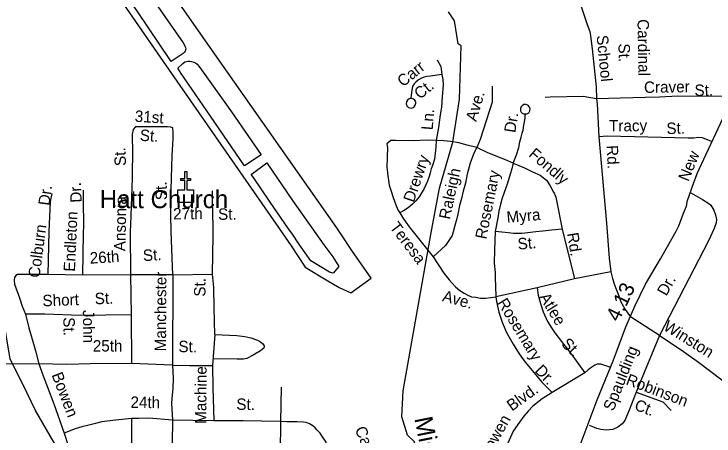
# Model space of a CAD drawing. Extents: x 1547597 to 1699558, y 810033 to 920809.
# Drawn here: x 1638785 to 1644617, y 864963 to 868475 of the extents above; entities that cross this region are included whole.
import ezdxf

# ---------------------------------------------------------------- set-up
doc = ezdxf.new("R2010")
doc.units = 0
for name, color, linetype in [('Exist Aviation Commercial or Municipal Perimeter Paved', 7, 'Continuous'), ('Exist Cultural Church CELL', 7, 'Continuous'), ('Exist Cultural Church Label', 7, 'Continuous'), ('Exist Hydrographic Creek Single Shore', 7, 'Continuous'), ('Exist Hydrographic Creek Single Shore Label', 7, 'Continuous'), ('Exist Road Non-System Type 51', 7, 'Continuous'), ('Exist Road Non-System Type 51 Label', 7, 'Continuous'), ('Exist Road Primary US Divided Attributed', 7, 'Continuous'), ('Exist Road Primary US Label', 7, 'Continuous'), ('Exist Road Primary US Mileage Hundredths English Label', 7, 'Continuous')]:
    doc.layers.add(name, color=color, linetype=linetype)

msp = doc.modelspace()

# ---------------------------------------------------------------- linework, layer by layer
at = {"layer": 'Exist Aviation Commercial or Municipal Perimeter Paved'}
for points in [[(1638930.7, 869667), (1640028.5, 868080.6), (1640987.3, 866698.1), (1641018, 866653.4), (1641093.6, 866545.9), (1641211.2, 866368.4), (1641385.7, 866262), (1641494.7, 866198.5), (1641590.1, 866153.4), (1641759.7, 866277.2), (1641600.6, 866507.4), (1641509, 866644.6), (1641475.3, 866694.6), (1640457.4, 868141.9), (1639249.8, 869870.1)], [(1640095.7, 868080.4), (1640088.7, 868089.2), (1639814.4, 868496.2), (1639514.1, 868933.4), (1639644.5, 869026.8), (1640193.1, 868234.7), (1640205.1, 868214.7), (1640208.9, 868206.6), (1640212.9, 868196.7), (1640215.5, 868184.5), (1640214.4, 868177.9), (1640213.1, 868174.5), (1640209.9, 868166.2), (1640204.8, 868158.7), (1640193.1, 868146.9), (1640170.7, 868128.9), (1640095.7, 868080.4)], [(1640844.5, 867302.2), (1640705.2, 867212.4), (1640423.4, 867624.5), (1640178.9, 867980.3), (1640149, 868024.1), (1640190.2, 868062.1), (1640208.5, 868075.9), (1640221.6, 868080.9), (1640232.5, 868083.5), (1640248.5, 868082.9), (1640264.4, 868080.8), (1640284.5, 868074.6), (1640297.2, 868068.5), (1640310.8, 868058.9), (1640325.8, 868039.9), (1640347.5, 868011.7), (1640596.1, 867661.8), (1640844.5, 867302.2)], [(1641299.4, 866647.3), (1641367.5, 866554.3), (1641440.1, 866455.4), (1641491.1, 866374.7), (1641444.3, 866319.2), (1641412.5, 866325.7), (1641257.7, 866419.7), (1641163.5, 866553.1), (1641099.8, 866650.9), (1641073.1, 866686.8), (1640912.7, 866917.2), (1640779.6, 867113.2), (1640760.8, 867140), (1640891.6, 867237.4), (1641104.7, 866922.3), (1641299.4, 866647.3)]]:
    msp.add_lwpolyline(points, dxfattribs=at)
at = {"layer": 'Exist Cultural Church CELL'}
msp.add_lwpolyline([(1640150.6, 867013.1), (1640207.5, 867013.2), (1640207.5, 867089.4), (1640175.5, 867089.4), (1640175.5, 867105.3), (1640207.5, 867105.3), (1640207.5, 867165.5), (1640223.6, 867165.5), (1640223.6, 867105.3), (1640255.6, 867105.3), (1640255.6, 867089.4), (1640223.6, 867089.4), (1640223.6, 867013.2), (1640281.2, 867013.1), (1640281.2, 866906.7), (1640150.6, 866906.7)], close=True, dxfattribs=at)
at = {"layer": 'Exist Hydrographic Creek Single Shore'}
for points in [[(1642258, 866639.8), (1642329, 867024.4), (1642442.1, 867409.5), (1642496, 867766.2), (1642510, 868209.1), (1642485, 868226), (1642454.1, 868417), (1642405.1, 868493.5)], [(1642095.9, 864153.1), (1641886, 864131.5), (1641677, 864086.5), (1641535, 864004.1), (1641433, 863855.2), (1641349, 863797.8), (1640851.4, 863735.5), (1640480.7, 863792.3), (1640123, 863796.5), (1639928.3, 863902.1), (1639799.7, 864030.8), (1639655.9, 864182.3), (1639463, 864345), (1639330.1, 864455.6), (1639147.4, 864858.3), (1638964, 865175.7), (1638856.6, 865399.3), (1638753, 865603.5), (1638714, 865837.3), (1638689, 865864.1), (1638657.9, 866038.7), (1638596.3, 866464.3), (1638560.9, 866712.4)], [(1642095.9, 864153.1), (1642176, 864637.8), (1642121.1, 864914.6), (1642063, 864971.5), (1642015, 865123.6), (1642026, 865340), (1642258, 866639.8)]]:
    msp.add_lwpolyline(points, dxfattribs=at)
at = {"layer": 'Exist Road Non-System Type 51'}
for p, q in [((1643351.8, 866685.4), (1643454.4, 866270.9)), ((1639358.9, 866301.4), (1639067.2, 866307)), ((1640107.8, 866305.8), (1639756.2, 866303.1)), ((1640107.8, 866305.8), (1640106.7, 865553.6)), ((1640107.8, 866305.8), (1640439, 866311.3)), ((1643757, 866329.5), (1643454.4, 866270.9)), ((1639756.2, 866303.1), (1639358.9, 866301.4)), ((1639756.2, 866303.1), (1639760.9, 865972.8)), ((1643454.4, 866270.9), (1643142.9, 866197.2)), ((1643142.9, 866197.2), (1642800.2, 866120.4)), ((1639760.9, 865972.8), (1639764.3, 865566.9)), ((1644163.9, 865799.6), (1643919.7, 865954.7)), ((1640457.5, 865808.3), (1640439.2, 865550.3)), ((1638992.7, 865564.4), (1638508.9, 865558.5)), ((1640106.7, 865553.6), (1639764.3, 865566.9)), ((1643541.3, 865489.6), (1643267.2, 865325)), ((1641009.9, 865370.9), (1641005.9, 865084)), ((1640449.4, 865088.5), (1640104.6, 865094.5)), ((1641005.9, 865084), (1641001.4, 864737.1))]:
    msp.add_line(p, q, dxfattribs=at)
for points in [[(1643362.5, 868982.8), (1643382, 868930.8), (1643446.3, 868734.2), (1643522.2, 868503.7), (1643560.3, 868387.2), (1643581.1, 868328.2), (1643589.2, 868292.8), (1643601.4, 868185.1), (1643634.6, 867868.8), (1643639.1, 867770.1)], [(1642310.7, 868094.8), (1642342.1, 868037.6), (1642348.9, 867970.4)], [(1642348.9, 867970.4), (1642271.3, 867961.3), (1642255.7, 867959.1), (1642223.4, 867955.7), (1642203.2, 867949.9), (1642179.2, 867940.2), (1642155.1, 867926.5), (1642133, 867908.5), (1642118.8, 867892.8), (1642104.6, 867872.9), (1642098.6, 867840.6), (1642094.1, 867799.1), (1642091.9, 867777.1), (1642092, 867772.7)], [(1642348.9, 867970.4), (1642357, 867929.8), (1642359.7, 867888.1), (1642358.9, 867852.6), (1642352.2, 867785.3), (1642345.5, 867701.2), (1642335.4, 867637.3), (1642322, 867529.6), (1642301.8, 867421.9)], [(1642768.4, 867874.8), (1642769.2, 867741.6), (1642695.2, 867516.1), (1642668.3, 867432), (1642641.4, 867364.7)], [(1642092, 867772.7), (1642076.9, 867769.8), (1642063.3, 867759.1), (1642055, 867744.2), (1642052.2, 867726.9), (1642058.9, 867711.7), (1642072, 867697), (1642094.9, 867692), (1642109.4, 867696.9), (1642120, 867703.5), (1642127.3, 867716.1), (1642132.8, 867732.2), (1642131.9, 867745.5), (1642124.5, 867757.8), (1642113.9, 867766), (1642099.4, 867772.7), (1642092, 867772.7)], [(1643639.1, 867770.1), (1643527.3, 867787.7), (1643251.4, 867782.5), (1643209.4, 867780.8)], [(1644761, 867787.3), (1644315.4, 867791), (1644162, 867784.1), (1644043.5, 867780.6), (1643837.8, 867773.6), (1643639.1, 867770.1)], [(1643639.1, 867770.1), (1643644.6, 867726.2), (1643657.2, 867452.3)], [(1643044.1, 867644), (1643057.3, 867645.5), (1643073.3, 867653.2), (1643083.6, 867670.6), (1643084.3, 867686.4), (1643079.4, 867700.5), (1643072.6, 867709.8), (1643063.6, 867716.6), (1643048.3, 867723.1), (1643032.4, 867721.3), (1643018.6, 867712.3), (1643011.1, 867703.7), (1643005.5, 867693.6), (1643004.9, 867684), (1643005, 867669), (1643011.3, 867658.9), (1643018.8, 867650.7), (1643029.7, 867644.9), (1643044.1, 867644)], [(1642944.9, 867233.5), (1642971.8, 867302.5), (1642990.3, 867364.7), (1642998.7, 867411.8), (1643010.1, 867450.4), (1643018.6, 867482.3), (1643025.6, 867509.4), (1643032.3, 867549.8), (1643044.1, 867607), (1643044.1, 867644)], [(1640107.8, 866305.8), (1640095.2, 866662), (1640092.9, 866809.3), (1640092.7, 866921), (1640103.4, 867297.5), (1640112.1, 867436.5), (1640112.1, 867488.7), (1640107.8, 867527.8), (1640090.6, 867532.2), (1640063.2, 867535.6), (1640037.4, 867535.6), (1640010, 867535.6), (1639797.5, 867537.3), (1639776.9, 867515), (1639770.1, 867473.9), (1639768.3, 867427.6), (1639771.8, 867360.7), (1639770.1, 867108.6), (1639754.8, 866721.6), (1639753.3, 866666.2), (1639756.2, 866303.1)], [(1642301.8, 867421.9), (1642231.2, 867425.3), (1642110.1, 867418.6), (1641965.5, 867421.9), (1641925.2, 867421.9), (1641891.6, 867394.9), (1641895.4, 867362.8), (1641890.9, 867201.2), (1641896.5, 867155.1), (1641900.1, 867125), (1641905.8, 867091.1), (1641911.6, 867051.1), (1641927, 867001), (1641942.5, 866946.8), (1641966.1, 866886.5), (1641983.7, 866846.6), (1641998.3, 866819.2)], [(1642301.8, 867421.9), (1642298.4, 867368.1), (1642288.3, 867267.2), (1642271.5, 867213.3), (1642260.5, 867185.7), (1642252.3, 867153.9), (1642244.1, 867124), (1642230.7, 867085.3), (1642201.2, 867022.4), (1642176.7, 866980.7), (1642160.6, 866954.8), (1642133.5, 866920.5), (1642106.1, 866891.3), (1642069.8, 866861.6), (1642029.5, 866836), (1641998.3, 866819.2)], [(1642641.4, 867364.7), (1642560.7, 867384.9), (1642490.1, 867401.7), (1642422.8, 867415.2), (1642365.7, 867418.6), (1642301.8, 867421.9)], [(1644596.2, 867414.1), (1644521, 867445.7), (1644485.7, 867447.4), (1644447.8, 867442.3), (1644401.5, 867442.9), (1643728.7, 867457.4), (1643657.2, 867452.3)], [(1643657.2, 867452.3), (1643721, 866735), (1643743.5, 866442.1), (1643757, 866329.5)], [(1642641.4, 867364.7), (1642614.5, 867317.6), (1642584.2, 867233.5), (1642560.7, 867142.7), (1642547.2, 867068.6), (1642527.1, 867001.3), (1642513.6, 866940.8), (1642497.7, 866881.7), (1642481.2, 866810), (1642470.6, 866762), (1642462.5, 866734.2), (1642435.8, 866632.4), (1642379.6, 866549), (1642276.8, 866454)], [(1642944.9, 867233.5), (1642881, 867260.4), (1642732.2, 867321), (1642641.4, 867364.7)], [(1642944.9, 867233.5), (1642931.4, 867186.4), (1642919.6, 867141), (1642897, 867068.4), (1642850.9, 866943.7), (1642838.4, 866891.9), (1642824.9, 866834.1), (1642815.9, 866780), (1642794.4, 866665.4)], [(1642944.9, 867233.5), (1643036.6, 867194.5), (1643104.1, 867163), (1643169.1, 867132.8), (1643220.4, 867092.2), (1643251.4, 867046.2), (1643280, 866993.6), (1643288.3, 866977.9), (1643298.1, 866949.9), (1643305.7, 866921.9), (1643351.8, 866685.4)], [(1639358.9, 866301.4), (1639363.9, 866650.8), (1639365.8, 866711.4), (1639363.9, 866922.3), (1639363.9, 867010.3)], [(1639099.4, 866982.6), (1639086.8, 866914.8), (1639074.3, 866665.5), (1639067.2, 866307)], [(1640439, 866311.3), (1640445.4, 866634.3), (1640445.4, 866711.4), (1640441.8, 866808.6), (1640438.1, 866922.3), (1640438.1, 867004.8)], [(1644424.9, 866986.7), (1644519.6, 866930.1), (1644572.9, 866897.2), (1644590.7, 866884.8), (1644616, 866842.4), (1644629.3, 866804.2), (1644638.7, 866765.9), (1644636.1, 866736), (1644619.3, 866690.3), (1644569.8, 866587.8), (1644163.9, 865799.6)], [(1641998.3, 866819.2), (1642023.2, 866780.1), (1642068.4, 866713.8), (1642100.1, 866675.5), (1642276.8, 866454)], [(1642794.4, 866665.4), (1642788.6, 866512.2), (1642786.6, 866401.6), (1642793.4, 866325), (1642794.4, 866273.6), (1642796.3, 866211.5), (1642800.2, 866120.4)], [(1643351.8, 866685.4), (1643261.7, 866676.4), (1643189.7, 866667.4), (1643131.1, 866662.9), (1643018.6, 866649.4), (1642946.5, 866649.4), (1642906, 866653.9), (1642794.4, 866665.4)], [(1642276.8, 866454), (1642365.8, 866318.7), (1642409.3, 866264.2), (1642431.9, 866236.7), (1642462.9, 866205.7), (1642499.8, 866174.7), (1642534.7, 866151.4), (1642565.7, 866135.9), (1642596.7, 866122.3), (1642631.6, 866118.4), (1642670.3, 866110.7), (1642714.9, 866110.7), (1642800.2, 866120.4)], [(1639067.2, 866307), (1638902.6, 866307), (1638840.3, 866307.3), (1638813.3, 866307), (1638799.3, 866298.6), (1638789.6, 866281.8), (1638786.7, 866258.9), (1638790, 866225.6), (1638829.9, 866112.5), (1638853.2, 866042.7), (1638879.8, 865976.1)], [(1640457.5, 865808.3), (1640451.3, 866028.7), (1640448.6, 866199.4), (1640439, 866311.3)], [(1643757, 866329.5), (1643770.4, 866272.8), (1643787.8, 866222.4), (1643802, 866185.3), (1643824.7, 866129.3), (1643829.1, 866113.2), (1643838.1, 866086.2), (1643877, 866014.9), (1643919.7, 865954.7)], [(1643142.9, 866197.2), (1643152.6, 866135.1), (1643170.1, 866067.2), (1643193.3, 865995.5), (1643230.2, 865915.9), (1643268.9, 865855.8), (1643290.3, 865820.9), (1643346.5, 865749.1), (1643394.9, 865687.1), (1643455, 865607.5), (1643541.3, 865489.6)], [(1642800.2, 866120.4), (1642806, 866081.6), (1642825.4, 865994.3), (1642852.6, 865910.9), (1642887.3, 865824.3), (1642944.3, 865727.9), (1642993.5, 865647.4), (1643042.9, 865577), (1643104.3, 865504.5), (1643181.4, 865411.9), (1643267.2, 865325)], [(1639760.9, 865972.8), (1639338.7, 865966.1), (1639042.7, 865976.1), (1638879.8, 865976.1)], [(1638879.8, 865976.1), (1638909.7, 865863), (1638955.7, 865701.8), (1638965.3, 865671.8), (1638992.7, 865564.4)], [(1640457.5, 865808.3), (1640641.2, 865799.5), (1640707.1, 865790.6), (1640758.9, 865779.9), (1640813.4, 865761.4), (1640837.5, 865746.5), (1640858, 865730.5), (1640867.8, 865714.5), (1640869.6, 865702.4), (1640867.4, 865694.5), (1640837.2, 865672.9), (1640776.8, 865635.7), (1640724.4, 865608.5), (1640696.3, 865602.9), (1640644.5, 865603.6), (1640443.1, 865604.3)], [(1644163.9, 865799.6), (1644035.5, 865491.5), (1643969.1, 865327.5)], [(1644163.9, 865799.6), (1644343.9, 865679), (1644487.2, 865578), (1644682.6, 865431.4), (1644777, 865268.5), (1644851.9, 865082.8), (1644965.8, 864848.2), (1645083, 864652.7), (1645167.7, 864535.4), (1645239.3, 864405.1), (1645281.5, 864287), (1645310.8, 864117.5), (1645288, 863977.4), (1645242.4, 863876.4), (1645167.6, 863814.5), (1645034.1, 863791.7), (1644851.8, 863785.2), (1644705.2, 863785.2), (1644627.1, 863765.7), (1644594.5, 863742.8)], [(1639764.3, 865566.9), (1639418.6, 865564.4), (1639221.8, 865558.5), (1638992.7, 865564.4)], [(1638992.7, 865564.4), (1638998.3, 865551.3), (1639019.3, 865486), (1639063.4, 865368.9), (1639116.2, 865230.5), (1639202.8, 864987.3)], [(1640106.7, 865553.6), (1640111.1, 865443.6), (1640107.8, 865359.7), (1640103.1, 865305.7), (1640098, 865235.8), (1640104.6, 865094.5)], [(1640106.7, 865553.6), (1640246.4, 865550.3), (1640439.2, 865550.3)], [(1640439.2, 865550.3), (1640442.6, 865363.9), (1640449.4, 865088.5)], [(1643749.4, 865535), (1643673.7, 865561.1), (1643642.3, 865561.1), (1643624.1, 865553.3), (1643598, 865535), (1643569.2, 865514.1), (1643541.3, 865489.6)], [(1643267.2, 865325), (1643186.3, 865272.8), (1643108, 865210.1), (1643068.8, 865170.9), (1643032.3, 865129.1), (1642995.8, 865079.5), (1642943.6, 865003.8), (1642899.2, 864904.5)], [(1643969.1, 865327.5), (1643908.9, 865178), (1643873.7, 865092.9), (1643852.9, 865063.9), (1643815.6, 865036.9), (1643774.1, 865018.2), (1643718.8, 865012.6), (1643674.5, 865016.1), (1643641.3, 865024.4), (1643620.5, 865032.7), (1643579, 865051.4)], [(1643969.1, 865327.5), (1644189.1, 865246.6), (1644259.6, 865176)], [(1639765.9, 865108.6), (1639631.7, 865096.3), (1639517.8, 865082.1), (1639452, 865063.1), (1639408, 865053.1), (1639350.1, 865039.2), (1639295, 865022.3), (1639202.8, 864987.3)], [(1640082.4, 864707.2), (1639892.9, 864705.2), (1639848.5, 864707.2), (1639816.3, 864713.2), (1639792.1, 864721.3), (1639771.9, 864737.4), (1639761.8, 864769.7), (1639763.9, 864802), (1639765.9, 864872.6), (1639765.9, 864983.6), (1639765.9, 865108.6)], [(1640104.6, 865094.5), (1639907, 865110.7), (1639822.3, 865108.6), (1639765.9, 865108.6)], [(1640104.6, 865094.5), (1640102.6, 864904.9), (1640082.4, 864707.2)], [(1641005.9, 865084), (1640695.3, 865090.5), (1640449.4, 865088.5)], [(1641403.1, 864839.3), (1641385.7, 864911.4), (1641350.4, 864965.6), (1641335.2, 864988.1), (1641309, 865014.3), (1641293.3, 865030), (1641274.2, 865047.4), (1641248.1, 865063.1), (1641218.4, 865075.3), (1641195.8, 865078.8), (1641141.8, 865080.5), (1641101.7, 865080.5), (1641058.2, 865082.3), (1641005.9, 865084)], [(1639202.8, 864987.3), (1639233.2, 864892), (1639294, 864769.5), (1639338.7, 864678.7), (1639377.8, 864601.9), (1639400.1, 864558.6), (1639419.7, 864518.1), (1639442, 864486), (1639461.5, 864460.8), (1639495, 864424.5), (1639529.9, 864393.8), (1639566.2, 864368.6), (1639622.1, 864346.3), (1639687.7, 864321.1), (1639746.3, 864298.8), (1639855.2, 864245.7)]]:
    msp.add_lwpolyline(points, dxfattribs=at)
at = {"layer": 'Exist Road Primary US Divided Attributed'}
msp.add_lwpolyline([(1643150.7, 863953.5), (1643644.2, 865263.3), (1643777.8, 865589.7), (1643881.5, 865871.4), (1643958, 866043.8), (1644045.6, 866226.9), (1644171.8, 866437.6), (1644300.2, 866668.3), (1644323.2, 866712), (1644363.5, 866816.8), (1644386.6, 866876.6), (1644396.1, 866923.4), (1644449.4, 867073.9), (1644479, 867152.1), (1644549.2, 867303.7), (1644613.1, 867440), (1644747.6, 867730.8)], dxfattribs=at)

# ---------------------------------------------------------------- texts
at = {"layer": 'Exist Cultural Church Label'}
msp.add_text('Hatt Church', height=150, dxfattribs=at).set_placement((1639499.1, 866859.3))
at = {"layer": 'Exist Hydrographic Creek Single Shore Label'}
msp.add_text('Middle', height=150, rotation=281.22829, dxfattribs=at).set_placement((1642120.1, 865110))
at = {"layer": 'Exist Road Non-System Type 51 Label'}
for s, rotation, p in [('Cardinal', 271.06014, (1643978.9, 868431.6)), ('School', 275.49474, (1643638.7, 868294.9)), ('St.', 271.06014, (1643820.7, 868229.3)), ('Carr', 39.00343, (1642025.6, 867864.1)), ('Ct.', 39.00343, (1642166.6, 867761)), ('Craver', 1.04713, (1644034.2, 867817.5)), ('St.', 0.36336, (1644454.5, 867793.2)), ('Ave.', 73.50076, (1642636.1, 867575)), ('31st', 356.30398, (1639788.7, 867579.2)), ('Ln.', 85.34482, (1642272.6, 867506.3)), ('Dr.', 81.19923, (1642961, 867482.4)), ('Tracy', 0.53116, (1643742.7, 867497.2)), ('St.', 1.43785, (1644221.3, 867475.5)), ('St.', 356.30398, (1639830.5, 867420.7)), ('St.', 92.71711, (1639719.2, 867212.1)), ('Fondly', 319.52552, (1643066.3, 867296.6)), ('Rd.', 272.96882, (1643721.4, 867381.2)), ('Drewry', 70.93, (1642115.1, 866901.5)), ('Raleigh', 77.87993, (1642416.2, 866760)), ('Rosemary', 78.57956, (1642718.9, 866596)), ('Dr.', 93.1978, (1639350.7, 866907.8)), ('St.', 91.73961, (1640061.1, 866927.1)), ('Dr.', 82.36093, (1639080.4, 866877)), ('Ansonia', 88.75512, (1639712.7, 866500)), ('27th', 0.78537, (1640110.9, 866764.9)), ('St.', 0.78537, (1640485.7, 866761.8)), ('Myra', 5.11349, (1642892.8, 866736.2)), ('Endleton', 87.49185, (1639292.7, 866329.2)), ('Colburn', 82.36093, (1638997.1, 866276.1)), ('Teresa', 307.1457, (1641909.9, 866700.4)), ('St.', 5.11349, (1642984.7, 866513.7)), ('Rd.', 279.27522, (1643391.8, 866649)), ('26th', 3.23234, (1639418.4, 866397)), ('St.', 3.50351, (1639861.5, 866418.1)), ('Manchester', 89.69726, (1640051.4, 865667.1)), ('St.', 89.66889, (1640379.7, 866122.7)), ('Dr.', 60.64523, (1644219.6, 866122.1)), ('Short', 2.09947, (1639023.7, 866041.8)), ('St.', 2.48836, (1639459.3, 866058.8)), ('Ave.', 344.6612, (1642347.4, 866087.3)), ('Atlee', 301.0129, (1643157.8, 866120)), ('Rosemary', 301.44686, (1642807.8, 866073.5)), ('John', 270.86821, (1639358.5, 866011.2)), ('St.', 270.86821, (1639195.8, 865951.3)), ('Winston', 328.16075, (1644187.3, 865851.3)), ('25th', 359.87537, (1639441.2, 865666.3)), ('St.', 359.54069, (1640154.4, 865661)), ('St.', 315.10837, (1643338.5, 865723)), ('Spaulding', 68.41188, (1643778.4, 865164)), ('Dr.', 313.76776, (1643118.4, 865502.3)), ('Bowen', 290.95388, (1639096.6, 865472.4)), ('Machine', 89.67993, (1640387, 865064)), ('Robinson', 339.20046, (1643876.2, 865395.3)), ('Blvd.', 35.58061, (1642932.8, 865166.2)), ('24th', 359.20605, (1639754.7, 865197.8)), ('St.', 359.15061, (1640636.7, 865181.1)), ('Ct.', 339.20046, (1643946.6, 865184.3)), ('Bowen', 60.60135, (1642735.7, 864767.5)), ('Caledonia', 294.03087, (1641621.9, 865018.8))]:
    msp.add_text(s, height=95, rotation=rotation, dxfattribs=at).set_placement(p)
at = {"layer": 'Exist Road Primary US Label'}
msp.add_text('New', height=95, rotation=67.73838, dxfattribs=at).set_placement((1644403.4, 867075.3))
at = {"layer": 'Exist Road Primary US Mileage Hundredths English Label'}
msp.add_text('4.13', height=125, rotation=64.42896, dxfattribs=at).set_placement((1643823, 865906.5))

doc.saveas('drawing.dxf')
